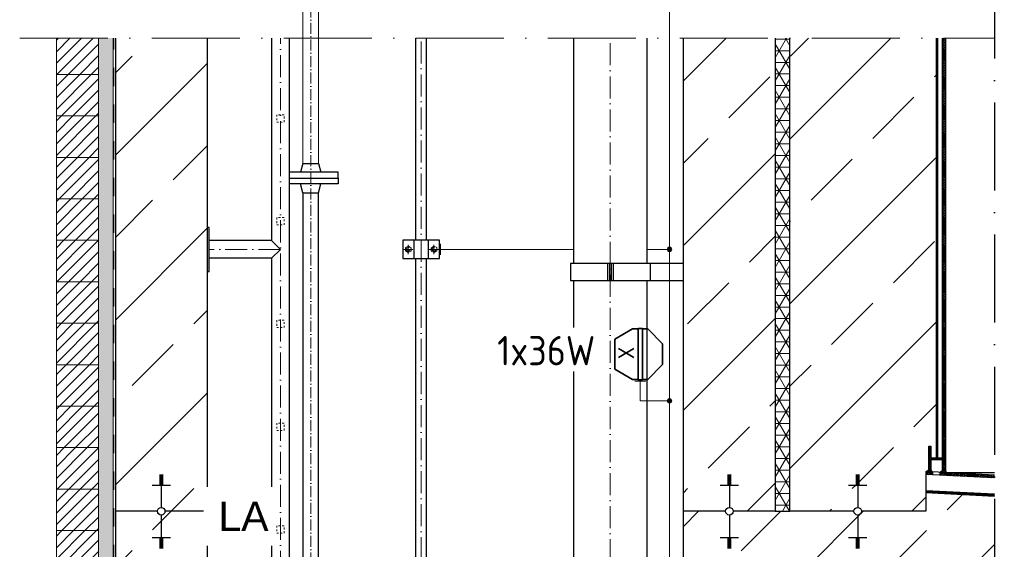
# Model space of a CAD drawing. Header units: millimetres. Extents: x 4747 to 1198744, y 17680 to 73179.
# Tile 308 of 377: x 125835 to 128521, y 46675 to 48118. Entities that reach past the tile are written whole.
import ezdxf
from ezdxf.enums import TextEntityAlignment as Align

# ---------------------------------------------------------------- set-up
doc = ezdxf.new("R2010")
doc.units = ezdxf.units.MM
doc.linetypes.add('ACAD_ISO10W100', pattern=[18, 12, -3, 0, -3])
doc.linetypes.add('JIS_02_1.0', pattern=[2, 1, -1])
for name, color, linetype, lineweight in [('Bemaßung', 7, 'Continuous', 9), ('Beschriftung', 7, 'Continuous', 9), ('elektro Installation', 7, 'Continuous', 35), ('Verz. Bandstahl 30x3_5mm auf Putz', 1, 'GRENZE2', 18)]:
    doc.layers.add(name, color=color, linetype=linetype, lineweight=lineweight)
doc.styles.add('LBB3.5M1000', font='isocp.shx', dxfattribs={"height": 3.5})
doc.styles.add('ROMANS', font='ROMANS', dxfattribs={"height": 0.2})
doc.linetypes.add('GRENZE2', pattern='A,6.35,-2.54,[132,ltypeshp.shx,S=2.54,R=0,X=-2.54,Y=0],-2.54,25.4', length=36.83)
pattern_1 = [(45, (42400.1, 92919.9), (-224.5064, 224.5064), []), (45, (42624.6, 92919.9), (-224.5064, 224.5064), [158.75, -79.375])]
pattern_2 = [(45, (42110.086, 92758.665), (-15.715448, 15.715448), [])]

msp = doc.modelspace()

# ---------------------------------------------------------------- hatches: boundary and pattern name
at = {"lineweight": 5}
h = msp.add_hatch(dxfattribs=at)
h.set_pattern_fill('ANSI31', color=256, scale=7, style=0)
h.set_pattern_definition(pattern_2)
h.paths.add_polyline_path([(126049.59851, 48068.03127), (125934.59851, 48068.03127), (125934.59851, 47968.88732), (126049.59851, 47968.88732)])
h = msp.add_hatch()
h.set_pattern_fill('ANSI33', color=256, scale=50)
h.set_pattern_definition(pattern_1)
h.paths.add_polyline_path([(126220.59851, 46850.0089), (126220.59851, 46853.52881), (126215.59851, 46853.52881), (126195.59851, 46850.0089)], flags=16)
edge = h.paths.add_edge_path()
edge.add_line((126345.59851, 48068.03127), (126095.59851, 48068.03127))
edge.add_line((126095.59851, 48068.03127), (126095.59851, 46778.51486))
edge.add_line((126095.59851, 46778.51486), (126210.24597, 46778.51486))
edge.add_arc((126220.59851, 46778.51486), 10.35253, 0, 180, ccw=False)
edge.add_line((126230.95104, 46778.51486), (126345.59851, 46778.51486))
edge.add_line((126345.59851, 46778.51486), (126345.59851, 48068.03127))
h = msp.add_hatch()
h.set_pattern_fill('ANSI33', color=256, scale=50)
h.set_pattern_definition(pattern_1)
h.paths.add_polyline_path([(127770.59851, 46850.0089), (127770.59851, 46853.52881), (127765.59851, 46853.52881), (127745.59851, 46850.0089)], flags=16)
edge = h.paths.add_edge_path()
edge.add_line((127895.59851, 48068.03127), (127645.59851, 48068.03127))
edge.add_line((127645.59851, 48068.03127), (127645.59851, 46778.51486))
edge.add_line((127645.59851, 46778.51486), (127760.24597, 46778.51486))
edge.add_arc((127770.59851, 46778.51486), 10.35253, 0, 180, ccw=False)
edge.add_line((127780.95104, 46778.51486), (127895.59851, 46778.51486))
edge.add_line((127895.59851, 46778.51486), (127895.59851, 48068.03127))
h = msp.add_hatch(dxfattribs=at)
h.set_pattern_fill('NET3', color=0, scale=10)
h.set_pattern_definition([(0, (86662.098, 48859.09), (0, 31.75), []), (60, (86662.098, 48859.09), (-27.496307, 15.875), []), (120, (86662.098, 48859.09), (-27.496307, -15.875), [])])
h.paths.add_polyline_path([(127935.59851, 48068.03127), (127895.59851, 48068.03127), (127895.59851, 46778.51486), (127935.59851, 46778.51486)])
h = msp.add_hatch()
h.set_pattern_fill('ANSI33', color=256, scale=50)
h.set_pattern_definition(pattern_1)
h.paths.add_polyline_path([(128120.59851, 46850.0089), (128120.59851, 46853.52881), (128115.59851, 46853.52881), (128095.59851, 46850.0089)], flags=16)
edge = h.paths.add_edge_path()
edge.add_line((128335.60083, 48068.03127), (127935.59851, 48068.03127))
edge.add_line((127935.59851, 48068.03127), (127935.59851, 46778.51486))
edge.add_line((127935.59851, 46778.51486), (128110.24597, 46778.51486))
edge.add_arc((128120.59851, 46778.51486), 10.35253, 0, 180, ccw=False)
edge.add_line((128130.95104, 46778.51486), (128306.59851, 46778.51486))
edge.add_line((128306.59851, 46778.51486), (128306.59851, 46886.58732))
edge.add_line((128306.59851, 46886.58732), (128314.17895, 46956.21395))
edge.add_line((128314.17895, 46956.21395), (128320.17895, 46956.21395))
edge.add_line((128320.17895, 46956.21395), (128320.17895, 46924.21395))
edge.add_line((128320.17895, 46924.21395), (128335.60126, 46924.21395))
edge.add_line((128335.60126, 46924.21395), (128335.60083, 48068.03127))
at = {"lineweight": 9}
h = msp.add_hatch(dxfattribs=at)
h.set_pattern_fill('ANSI31', color=256, angle=90)
h.set_pattern_definition([(135, (86662.098, 48859.09), (-2.24506403, -2.24506403), [])])
h.paths.add_polyline_path([(128360.59851, 48068.03127), (128352.09738, 48068.03127), (128351.59869, 46884.33731), (128360.59851, 46883.88732)])
at = {"lineweight": 5}
h = msp.add_hatch(dxfattribs=at)
h.set_pattern_fill('ANSI31', color=256, scale=7, style=0)
h.set_pattern_definition(pattern_2)
h.paths.add_polyline_path([(126049.59851, 47968.88732), (125934.59851, 47968.88732), (125934.59851, 47855.88732), (126049.59851, 47855.88732)])
h = msp.add_hatch(dxfattribs=at)
h.set_pattern_fill('ANSI31', color=256, scale=7, style=0)
h.set_pattern_definition(pattern_2)
h.paths.add_polyline_path([(126049.59851, 47855.88732), (125934.59851, 47855.88732), (125934.59851, 47742.88732), (126049.59851, 47742.88732)])
h = msp.add_hatch(dxfattribs=at)
h.set_pattern_fill('ANSI31', color=256, scale=7, style=0)
h.set_pattern_definition(pattern_2)
h.paths.add_polyline_path([(126049.59851, 47742.88732), (125934.59851, 47742.88732), (125934.59851, 47629.88732), (126049.59851, 47629.88732)])
h = msp.add_hatch(dxfattribs=at)
h.set_pattern_fill('ANSI31', color=256, scale=7, style=0)
h.set_pattern_definition(pattern_2)
h.paths.add_polyline_path([(126049.59851, 47629.88732), (125934.59851, 47629.88732), (125934.59851, 47516.88732), (126049.59851, 47516.88732)])
h = msp.add_hatch(dxfattribs=at)
h.set_pattern_fill('ANSI31', color=256, scale=7, style=0)
h.set_pattern_definition(pattern_2)
h.paths.add_polyline_path([(126049.59851, 47516.88732), (125934.59851, 47516.88732), (125934.59851, 47403.88732), (126049.59851, 47403.88732)])
h = msp.add_hatch(dxfattribs=at)
h.set_pattern_fill('ANSI31', color=256, scale=7, style=0)
h.set_pattern_definition(pattern_2)
h.paths.add_polyline_path([(126049.59851, 47403.88732), (125934.59851, 47403.88732), (125934.59851, 47290.88732), (126049.59851, 47290.88732)])
h = msp.add_hatch(dxfattribs=at)
h.set_pattern_fill('ANSI31', color=256, scale=7, style=0)
h.set_pattern_definition(pattern_2)
h.paths.add_polyline_path([(126049.59851, 47290.88732), (125934.59851, 47290.88732), (125934.59851, 47177.88732), (126049.59851, 47177.88732)])
h = msp.add_hatch(dxfattribs=at)
h.set_pattern_fill('ANSI31', color=256, scale=7, style=0)
h.set_pattern_definition(pattern_2)
h.paths.add_polyline_path([(126049.59851, 47177.88732), (125934.59851, 47177.88732), (125934.59851, 47064.88732), (126049.59851, 47064.88732)])
h = msp.add_hatch(dxfattribs=at)
h.set_pattern_fill('ANSI31', color=256, scale=7, style=0)
h.set_pattern_definition(pattern_2)
h.paths.add_polyline_path([(126049.59851, 47064.88732), (125934.59851, 47064.88732), (125934.59851, 46951.88732), (126049.59851, 46951.88732)])
h = msp.add_hatch(dxfattribs=at)
h.set_pattern_fill('ANSI31', color=256, scale=7, style=0)
h.set_pattern_definition(pattern_2)
h.paths.add_polyline_path([(126049.59851, 46951.88732), (125934.59851, 46951.88732), (125934.59851, 46838.88732), (126049.59851, 46838.88732)])
at = {"lineweight": 9}
h = msp.add_hatch(dxfattribs=at)
h.set_pattern_fill('ANSI31', color=256, angle=90)
h.set_pattern_definition([(135, (65192.634, 44301.2577), (-2.24506403, -2.24506403), [])])
h.paths.add_polyline_path([(128349.17895, 46924.21395), (128320.17895, 46924.21395), (128320.17895, 46956.21395), (128314.17895, 46956.21395), (128314.17895, 46886.21395), (128320.17895, 46886.21395), (128320.17895, 46918.21395), (128349.17895, 46918.21395)])
h = msp.add_hatch(dxfattribs=at)
h.set_pattern_fill('ANSI31', color=256)
h.set_pattern_definition([(45, (42400.086, 92758.665), (-2.24506403, 2.24506403), [])])
h.paths.add_polyline_path([(128324.86372, 46877.66406), (128324.86372, 46885.67406), (128306.59851, 46886.58732), (128306.59851, 46878.57732)])
h.paths.add_polyline_path([(128493.75799, 46869.21935), (128493.75799, 46877.22934), (128344.86372, 46884.67406), (128344.86372, 46876.66406)])
h = msp.add_hatch(color=256)
h.dxf.hatch_style = 1
h.paths.add_polyline_path([(128314.17895, 46892.54756), (128308.21081, 46886.5052), (128314.17895, 46886.21395)])
h = msp.add_hatch(color=256)
h.dxf.hatch_style = 1
h.paths.add_polyline_path([(128320.17895, 46891.67261), (128320.17514, 46885.92132), (128324.86295, 46885.69255)])
h = msp.add_hatch(color=256)
h.dxf.hatch_style = 1
h.paths.add_polyline_path([(128351.60126, 46890.59271), (128345.63693, 46884.62838), (128351.59869, 46884.33731)])
h = msp.add_hatch(color=256)
h.dxf.hatch_style = 1
h.paths.add_polyline_path([(128360.60165, 46889.6217), (128360.60166, 46883.94844), (128366.56598, 46883.65737)])
at = {"lineweight": 5}
h = msp.add_hatch(dxfattribs=at)
h.set_pattern_fill('ANSI31', color=256, scale=7, style=0)
h.set_pattern_definition(pattern_2)
h.paths.add_polyline_path([(126049.59851, 46838.88732), (125934.59851, 46838.88732), (125934.59851, 46725.88732), (126049.59851, 46725.88732)])
h = msp.add_hatch()
h.set_pattern_fill('ANSI33', color=256, scale=50)
h.set_pattern_definition([(45, (86662.1, 48859.1), (-224.5064, 224.5064), []), (45, (86886.6, 48859.1), (-224.5064, 224.5064), [158.75, -79.375])])
h.paths.add_polyline_path([(128145.59851, 46707.02082), (128120.59851, 46707.02082), (128120.59851, 46703.50092), (128125.59851, 46703.50092)], flags=16)
h.paths.add_polyline_path([(127795.59851, 46707.02082), (127770.59851, 46707.02082), (127770.59851, 46703.50092), (127775.59851, 46703.50092)], flags=16)
h.paths.add_polyline_path([(127770.59851, 45160.38136), (127770.59851, 45163.90126), (127765.59851, 45163.90126), (127745.59851, 45160.38136)], flags=16)
h.paths.add_polyline_path([(128217.54024, 44953.72227), (127895.59851, 44953.72227), (127895.59851, 45088.88732), (127780.95104, 45088.88732, -1), (127760.24597, 45088.88732), (127645.59851, 45088.88732), (126845.59851, 45088.88732), (126845.59851, 44888.88732), (126345.59851, 44888.88732), (126345.59851, 45088.88732), (126230.95104, 45088.88732, -1), (126210.24597, 45088.88732), (126095.59851, 45088.88732), (126095.59851, 44588.88732), (127852.70529, 44588.88732)])
h.paths.add_polyline_path([(127770.59851, 45017.39328), (127770.59851, 45013.87337), (127775.59851, 45013.87337), (127795.59851, 45017.39328)], flags=16)
h.paths.add_polyline_path([(126245.59851, 45017.39328), (126220.59851, 45017.39328), (126220.59851, 45013.87337), (126225.59851, 45013.87337)], flags=16)
h.paths.add_polyline_path([(128985.94941, 45364.09009), (129454.94143, 45379.22038), (129448.29677, 45585.18417), (128979.30475, 45570.05387)], flags=25)
edge = h.paths.add_edge_path()
edge.add_line((128493.75799, 44959.05052), (128493.75799, 45253.51222))
edge.add_line((128493.75799, 45253.51222), (127645.59851, 45237.15122))
edge.add_line((127645.59851, 45237.15122), (127645.59851, 45088.88732))
edge.add_line((127645.59851, 45088.88732), (127760.24597, 45088.88732))
edge.add_arc((127770.59851, 45088.88732), 10.35253, 0, 180, ccw=False)
edge.add_line((127780.95104, 45088.88732), (127895.59851, 45088.88732))
edge.add_line((127895.59851, 45088.88732), (127895.59851, 44953.72227))
edge.add_line((127895.59851, 44953.72227), (128217.54024, 44953.72227))
edge.add_line((128217.54024, 44953.72227), (128493.75799, 44959.05052))
edge = h.paths.add_edge_path()
edge.add_line((128493.75799, 45367.83349), (128493.75799, 46819.15689))
edge.add_line((128493.75799, 46819.15689), (128306.59851, 46828.51486))
edge.add_line((128306.59851, 46828.51486), (128306.59851, 46778.51486))
edge.add_line((128306.59851, 46778.51486), (128130.95104, 46778.51486))
edge.add_arc((128120.59851, 46778.51486), 10.35253, -180, 0, ccw=False)
edge.add_line((128110.24597, 46778.51486), (127780.95104, 46778.51486))
edge.add_arc((127770.59851, 46778.51486), 10.35253, -180, 0, ccw=False)
edge.add_line((127760.24597, 46778.51486), (127645.59851, 46778.51486))
edge.add_line((127645.59851, 46778.51486), (127645.59851, 45351.47248))
edge.add_line((127645.59851, 45351.47248), (128493.75799, 45367.83349))
h = msp.add_hatch()
h.set_pattern_fill('ANSI31', color=256, angle=90)
h.set_pattern_definition([(312.20609, (130207.401, 46737.5625), (2.351828, 2.1329627), [])])
h.paths.add_polyline_path([(128493.75799, 46821.19116), (128493.75799, 46825.19592), (128306.59851, 46834.32962), (128306.59851, 46830.32486)])
h = msp.add_hatch()
h.set_pattern_fill('ANSI33', color=256, scale=50)
h.set_pattern_definition(pattern_1)
edge = h.paths.add_edge_path()
edge.add_line((126345.59851, 46778.51486), (126230.95104, 46778.51486))
edge.add_arc((126220.59851, 46778.51486), 10.35253, -180, 0, ccw=False)
edge.add_line((126210.24597, 46778.51486), (126095.59851, 46778.51486))
edge.add_line((126095.59851, 46778.51486), (126095.59851, 45088.88732))
edge.add_line((126095.59851, 45088.88732), (126210.24597, 45088.88732))
edge.add_arc((126220.59851, 45088.88732), 10.35253, 0, 180, ccw=False)
edge.add_line((126230.95104, 45088.88732), (126345.59851, 45088.88732))
edge.add_line((126345.59851, 45088.88732), (126345.59851, 46778.51486))
h.paths.add_polyline_path([(126215.59851, 46685.90139), (126220.59851, 46685.90139), (126220.59851, 46689.4213), (126215.59851, 46689.4213)], flags=16)
h.paths.add_polyline_path([(126220.59851, 45160.38136), (126220.59851, 45163.90126), (126215.59851, 45163.90126), (126195.59851, 45160.38136)], flags=16)
h = msp.add_hatch(dxfattribs=at)
h.set_pattern_fill('ANSI31', color=256, scale=7, style=0)
h.set_pattern_definition(pattern_2)
h.paths.add_polyline_path([(126049.59851, 46725.88732), (125934.59851, 46725.88732), (125934.59851, 46612.88732), (126049.59851, 46612.88732)])
at = {"layer": 'Bemaßung', "lineweight": 5}
h = msp.add_hatch(dxfattribs=at)
h.set_pattern_fill('AR-SAND', color=256, scale=0.25)
h.set_pattern_definition([(37.5, (86662.098, 48859.09), (-0.4000078, 12.235331), [0, -9.652, 0, -10.795, 0, -10.31875]), (7.5, (86662.098, 48859.09), (11.238082, 17.9206275), [0, -5.207, 0, -8.6995, 0, -3.33375]), (327.5, (86654.288, 48859.09), (19.7748093, 0.0359296), [0, -3.175, 0, -11.43, 0, -14.9225]), (317.5, (86654.288, 48859.09), (19.088911, 5.573233), [0, -1.5875, 0, -7.493, 0, -8.5725])])
h.paths.add_polyline_path([(126089.59851, 48068.03127), (126049.59851, 48068.03127), (126049.59851, 44538.88732), (126089.59851, 44538.88732)])
at = {"layer": 'Verz. Bandstahl 30x3_5mm auf Putz'}
h = msp.add_hatch(color=256, dxfattribs=at)
h.dxf.hatch_style = 1
edge = h.paths.add_edge_path()
edge.add_arc((127607.16817, 47492.19898), 6.01999, 0, 360)
h = msp.add_hatch(color=256, dxfattribs=at)
h.dxf.hatch_style = 1
edge = h.paths.add_edge_path()
edge.add_arc((127607.16817, 47079.09204), 6.01999, 0, 360)

# ---------------------------------------------------------------- linework, layer by layer
at = {"linetype": 'ACAD_ISO10W100', "lineweight": 18, "ltscale": 2.5}
msp.add_line((126628.47639, 45328.21779), (126628.47639, 48252.7528), dxfattribs=at)
at = {"linetype": 'ACAD_ISO10W100', "ltscale": 20}
msp.add_line((128493.75799, 48252.7528), (128493.75799, 44705.02187), dxfattribs=at)
at = {"linetype": 'ACAD_ISO10W100', "lineweight": 18, "ltscale": 20}
msp.add_line((125834.59851, 48068.03127), (128493.75799, 48068.03127), dxfattribs=at)
at = {"lineweight": 9}
msp.add_line((126089.59851, 48068.03127), (126089.59851, 44538.88732), dxfattribs=at)
at = {"linetype": 'JIS_02_1.0', "lineweight": 25, "ltscale": 50}
msp.add_line((126091.59851, 44536.88732), (126091.59851, 48068.03127), dxfattribs=at)
for p, q in [((126095.59851, 48068.03127), (126095.59851, 44538.88732)), ((126345.59851, 48068.03127), (126345.59851, 45088.88732)), ((126521.44851, 48068.03127), (126521.44851, 47516.37032)), ((126569.74851, 48068.03127), (126569.74851, 45213.88732)), ((127345.59851, 48068.03127), (127345.59851, 47453.97472)), ((127545.59846, 48068.03127), (127545.59846, 47453.97472)), ((127645.59851, 45351.47248), (127645.59851, 48068.03127)), ((127895.59851, 48068.03127), (127895.59851, 46778.51486)), ((127935.59851, 46778.51486), (127935.59851, 48068.03127)), ((128335.60126, 46924.21395), (128335.60083, 48068.03127)), ((128339.59851, 46924.21395), (128339.59851, 48068.03127)), ((128351.59869, 46884.33731), (128352.09738, 48068.03127)), ((128360.59851, 46883.88732), (128360.59851, 48068.03127)), ((126607.27639, 47726.61175), (126600.47639, 47702.61175)), ((126607.27639, 47726.61175), (126649.67639, 47726.61175)), ((126649.67639, 47726.61175), (126656.47639, 47702.61175)), ((128335.60126, 46924.21395), (128335.60126, 47693.70217)), ((126607.27639, 47646.61175), (126600.47639, 47670.61175)), ((126649.67639, 47646.61175), (126656.47639, 47670.61175)), ((126607.27639, 47646.61175), (126649.67639, 47646.61175)), ((126521.44851, 47516.37032), (126351.59851, 47516.37032)), ((126545.59851, 47492.22032), (126521.44851, 47516.37032)), ((126521.44851, 47468.07032), (126545.59851, 47492.22032)), ((126521.44851, 47468.07032), (126351.59851, 47468.07032)), ((126521.44851, 47468.07032), (126521.44851, 45863.03732)), ((127645.59851, 47453.97472), (127336.74964, 47453.97472)), ((127336.74964, 47453.97472), (127336.74964, 47407.52576)), ((127437.61836, 47453.97472), (127437.61836, 47407.52576)), ((127443.48692, 47453.97472), (127443.48692, 47407.52576)), ((127447.71009, 47453.97472), (127447.71009, 47407.52576)), ((127453.57865, 47453.97472), (127453.57865, 47407.52576)), ((127554.44737, 47453.97472), (127554.44737, 47407.52576)), ((127645.59851, 47407.52576), (127645.59851, 47453.97472)), ((127336.74964, 47407.52576), (127645.59851, 47407.52576)), ((127345.59851, 47407.52576), (127345.59851, 47278.97192)), ((127545.59846, 47407.52576), (127545.59837, 45788.55471)), ((127345.59851, 47159.57731), (127345.59851, 45788.55471)), ((126215.59851, 46878.16814), (126225.59851, 46878.16814)), ((126215.59851, 46874.64824), (126225.59851, 46874.64824)), ((126215.59851, 46871.12833), (126225.59851, 46871.12833)), ((126220.59851, 46878.51486), (126220.59851, 46788.86739)), ((127765.59851, 46878.16814), (127775.59851, 46878.16814)), ((127765.59851, 46874.64824), (127775.59851, 46874.64824)), ((127765.59851, 46871.12833), (127775.59851, 46871.12833)), ((127770.59851, 46878.51486), (127770.59851, 46788.86739)), ((128115.59851, 46878.16814), (128125.59851, 46878.16814)), ((128115.59851, 46874.64824), (128125.59851, 46874.64824)), ((128115.59851, 46871.12833), (128125.59851, 46871.12833)), ((128120.59851, 46878.51486), (128120.59851, 46788.86739)), ((128306.59851, 46886.58732), (128306.59851, 46778.51486)), ((128493.75799, 46877.22934), (128306.59851, 46886.58732)), ((128493.75799, 46869.21935), (128306.59851, 46878.57732)), ((128324.86372, 46885.69251), (128324.86372, 46877.68299)), ((128344.86372, 46884.71648), (128344.86372, 46876.70696)), ((128360.59851, 46883.88732), (128493.75799, 46883.88732)), ((126195.59851, 46850.0089), (126245.59851, 46850.0089)), ((126215.59851, 46867.60843), (126225.59851, 46867.60843)), ((126215.59851, 46864.08852), (126225.59851, 46864.08852)), ((126215.59851, 46860.56862), (126225.59851, 46860.56862)), ((126215.59851, 46857.04871), (126225.59851, 46857.04871)), ((126215.59851, 46853.52881), (126225.59851, 46853.52881)), ((127745.59851, 46850.0089), (127795.59851, 46850.0089)), ((127765.59851, 46867.60843), (127775.59851, 46867.60843)), ((127765.59851, 46864.08852), (127775.59851, 46864.08852)), ((127765.59851, 46860.56862), (127775.59851, 46860.56862)), ((127765.59851, 46857.04871), (127775.59851, 46857.04871)), ((127765.59851, 46853.52881), (127775.59851, 46853.52881)), ((128095.59851, 46850.0089), (128145.59851, 46850.0089)), ((128115.59851, 46867.60843), (128125.59851, 46867.60843)), ((128115.59851, 46864.08852), (128125.59851, 46864.08852)), ((128115.59851, 46860.56862), (128125.59851, 46860.56862)), ((128115.59851, 46857.04871), (128125.59851, 46857.04871)), ((128115.59851, 46853.52881), (128125.59851, 46853.52881)), ((128493.75799, 46825.19592), (128306.59851, 46834.32962)), ((128493.75799, 46821.19116), (128306.59851, 46830.32486)), ((128493.75799, 46819.15689), (128306.59851, 46828.51486)), ((126210.24597, 46778.51486), (126095.59851, 46778.51486)), ((126220.59851, 46768.16233), (126220.59851, 46678.51486)), ((126345.59851, 46778.51486), (126230.95104, 46778.51486)), ((127760.24597, 46778.51486), (127645.59851, 46778.51486)), ((127770.59851, 46768.16233), (127770.59851, 46678.51486)), ((127895.59851, 46778.51486), (127780.95104, 46778.51486)), ((127895.59851, 46778.51486), (127935.59851, 46778.51486)), ((128110.24597, 46778.51486), (127935.59851, 46778.51486)), ((128120.59851, 46768.16233), (128120.59851, 46678.51486)), ((128306.59851, 46778.51486), (128130.95104, 46778.51486)), ((126195.59851, 46707.02082), (126245.59851, 46707.02082)), ((126215.59851, 46703.50092), (126225.59851, 46703.50092)), ((126215.59851, 46699.98101), (126225.59851, 46699.98101)), ((126215.59851, 46696.46111), (126225.59851, 46696.46111)), ((126215.59851, 46692.9412), (126225.59851, 46692.9412)), ((126215.59851, 46689.4213), (126225.59851, 46689.4213)), ((126215.59851, 46685.90139), (126225.59851, 46685.90139)), ((126215.59851, 46682.38149), (126225.59851, 46682.38149)), ((127745.59851, 46707.02082), (127795.59851, 46707.02082)), ((127765.59851, 46703.50092), (127775.59851, 46703.50092)), ((127765.59851, 46699.98101), (127775.59851, 46699.98101)), ((127765.59851, 46696.46111), (127775.59851, 46696.46111)), ((127765.59851, 46692.9412), (127775.59851, 46692.9412)), ((127765.59851, 46689.4213), (127775.59851, 46689.4213)), ((127765.59851, 46685.90139), (127775.59851, 46685.90139)), ((127765.59851, 46682.38149), (127775.59851, 46682.38149)), ((128095.59851, 46707.02082), (128145.59851, 46707.02082)), ((128115.59851, 46703.50092), (128125.59851, 46703.50092)), ((128115.59851, 46699.98101), (128125.59851, 46699.98101)), ((128115.59851, 46696.46111), (128125.59851, 46696.46111)), ((128115.59851, 46692.9412), (128125.59851, 46692.9412)), ((128115.59851, 46689.4213), (128125.59851, 46689.4213)), ((128115.59851, 46685.90139), (128125.59851, 46685.90139)), ((128115.59851, 46682.38149), (128125.59851, 46682.38149)), ((126215.59851, 46678.86158), (126225.59851, 46678.86158)), ((127765.59851, 46678.86158), (127775.59851, 46678.86158)), ((128115.59851, 46678.86158), (128125.59851, 46678.86158))]:
    msp.add_line(p, q)
at = {"linetype": 'ACAD_ISO10W100', "lineweight": 18, "ltscale": 5}
for p, q in [((126545.59851, 45168.73556), (126545.59851, 48068.03127)), ((126929.59851, 45296.04795), (126929.59851, 48068.03127)), ((127445.59851, 45741.25644), (127445.59851, 48068.03127)), ((126545.59851, 47492.22032), (126351.59851, 47492.22032))]:
    msp.add_line(p, q, dxfattribs=at)
at = {"color": 253, "linetype": 'JIS_02_1.0', "lineweight": 9, "ltscale": 25}
for p, q in [((126907.45372, 47492.22032), (126881.74329, 47492.22032)), ((126894.59851, 47479.3651), (126894.59851, 47505.07554)), ((126951.74329, 47492.22032), (126977.45372, 47492.22032)), ((126964.59851, 47479.3651), (126964.59851, 47505.07554))]:
    msp.add_line(p, q, dxfattribs=at)
at = {"linetype": 'JIS_02_1.0', "lineweight": 20, "ltscale": 25}
msp.add_line((128493.75799, 46820.17746), (128306.59851, 46829.31116), dxfattribs=at)
at = {"lineweight": 5}
for points in [[(125934.59851, 48068.03127), (125934.59851, 47968.88732), (126049.59851, 47968.88732), (126049.59851, 48068.03127)], [(126049.59851, 47968.88732), (125934.59851, 47968.88732), (125934.59851, 47855.88732), (126049.59851, 47855.88732), (126049.59851, 47968.88732)], [(126049.59851, 47855.88732), (125934.59851, 47855.88732), (125934.59851, 47742.88732), (126049.59851, 47742.88732), (126049.59851, 47855.88732)], [(126049.59851, 47742.88732), (125934.59851, 47742.88732), (125934.59851, 47629.88732), (126049.59851, 47629.88732), (126049.59851, 47742.88732)], [(126049.59851, 47629.88732), (125934.59851, 47629.88732), (125934.59851, 47516.88732), (126049.59851, 47516.88732), (126049.59851, 47629.88732)], [(126049.59851, 47516.88732), (125934.59851, 47516.88732), (125934.59851, 47403.88732), (126049.59851, 47403.88732), (126049.59851, 47516.88732)], [(126049.59851, 47403.88732), (125934.59851, 47403.88732), (125934.59851, 47290.88732), (126049.59851, 47290.88732), (126049.59851, 47403.88732)], [(126049.59851, 47290.88732), (125934.59851, 47290.88732), (125934.59851, 47177.88732), (126049.59851, 47177.88732), (126049.59851, 47290.88732)], [(126049.59851, 47177.88732), (125934.59851, 47177.88732), (125934.59851, 47064.88732), (126049.59851, 47064.88732), (126049.59851, 47177.88732)], [(126049.59851, 47064.88732), (125934.59851, 47064.88732), (125934.59851, 46951.88732), (126049.59851, 46951.88732), (126049.59851, 47064.88732)], [(126049.59851, 46951.88732), (125934.59851, 46951.88732), (125934.59851, 46838.88732), (126049.59851, 46838.88732), (126049.59851, 46951.88732)], [(126049.59851, 46838.88732), (125934.59851, 46838.88732), (125934.59851, 46725.88732), (126049.59851, 46725.88732), (126049.59851, 46838.88732)], [(126049.59851, 46725.88732), (125934.59851, 46725.88732), (125934.59851, 46612.88732), (126049.59851, 46612.88732), (126049.59851, 46725.88732)]]:
    msp.add_lwpolyline(points, dxfattribs=at)
for points in [[(126914.59851, 48068.03127), (126914.59851, 47517.22032)], [(126944.59851, 47517.22032), (126944.59851, 48068.03127)], [(126569.74851, 47686.61175), (126703.47639, 47686.61175), (126703.47639, 47702.61175), (126569.74851, 47702.61175)], [(126569.74851, 47686.61175), (126703.47639, 47686.61175), (126703.47639, 47670.61175), (126569.74851, 47670.61175)], [(126607.27639, 47646.61175), (126607.27639, 47646.61175), (126607.27639, 45315.12194)], [(126649.67639, 45338.14037), (126649.67639, 47646.61175)], [(126914.59851, 47467.22032), (126914.59851, 45946.04795)], [(126944.59851, 45946.04795), (126944.59851, 47467.22032)]]:
    msp.add_lwpolyline(points)
at = {"linetype": 'JIS_02_1.0', "lineweight": 18, "ltscale": 5}
for points in [[(126535.59851, 47838.88732), (126555.59851, 47838.88732), (126555.59851, 47858.88732), (126535.59851, 47858.88732)], [(126535.59851, 47558.88732), (126555.59851, 47558.88732), (126555.59851, 47578.88732), (126535.59851, 47578.88732)], [(126535.59851, 47278.88732), (126555.59851, 47278.88732), (126555.59851, 47298.88732), (126535.59851, 47298.88732)], [(126535.59851, 46998.88732), (126555.59851, 46998.88732), (126555.59851, 47018.88732), (126535.59851, 47018.88732)], [(126535.59851, 46718.88732), (126555.59851, 46718.88732), (126555.59851, 46738.88732), (126535.59851, 46738.88732)]]:
    msp.add_lwpolyline(points, close=True, dxfattribs=at)
for points in [[(126345.59851, 47432.22032), (126351.59851, 47432.22032), (126351.59851, 47552.22032), (126345.59851, 47552.22032)], [(126879.59851, 47467.22032), (126979.59851, 47467.22032), (126979.59851, 47517.22032), (126879.59851, 47517.22032)], [(126909.59851, 47467.22032), (126949.59851, 47467.22032), (126949.59851, 47517.22032), (126909.59851, 47517.22032)], [(128320.17895, 46918.21395), (128320.17895, 46886.21395), (128314.17895, 46886.21395), (128314.17895, 46956.21395), (128320.17895, 46956.21395), (128320.17895, 46924.21395), (128349.17895, 46924.21395), (128349.17895, 46918.21395)], [(128308.21081, 46886.5052), (128314.17895, 46892.54756), (128314.17895, 46886.21395)], [(128324.86295, 46885.69255), (128320.17895, 46891.67261), (128320.17514, 46885.92132)], [(128345.63693, 46884.62838), (128351.60126, 46890.59271), (128351.59869, 46884.33731)]]:
    msp.add_lwpolyline(points, close=True)
at = {"color": 253, "linetype": 'JIS_02_1.0', "lineweight": 9, "ltscale": 25}
for points in [[(126894.35067, 47483.67449), (126902.06037, 47487.36949), (126902.30821, 47495.91531), (126894.84634, 47500.76614), (126887.13664, 47497.07115), (126886.8888, 47488.52532)], [(126964.84634, 47483.67449), (126957.13664, 47487.36949), (126956.8888, 47495.91531), (126964.35067, 47500.76614), (126972.06037, 47497.07115), (126972.30821, 47488.52532)]]:
    msp.add_lwpolyline(points, close=True, dxfattribs=at)
for centre in [(126894.59851, 47492.22032), (126964.59851, 47492.22032)]:
    msp.add_circle(centre, 5, dxfattribs=at)
for centre in [(126220.59851, 46778.51486), (127770.59851, 46778.51486), (128120.59851, 46778.51486)]:
    msp.add_circle(centre, 10.35253)
at = {"layer": 'Bemaßung'}
for p, q in [((126607.27639, 47726.61175), (126607.27639, 48252.7528)), ((126649.67639, 47726.61175), (126649.67639, 48252.7528))]:
    msp.add_line(p, q, dxfattribs=at)
at = {"layer": 'elektro Installation', "linetype": 'Continuous', "ltscale": 100}
for p, q in [((127506.45128, 47275.4408), (127458.38245, 47247.68825)), ((127588.38245, 47234.78641), (127547.72807, 47275.4408)), ((127506.45128, 47137.6168), (127458.38245, 47165.36935)), ((127588.38245, 47178.27119), (127547.72807, 47137.6168))]:
    msp.add_line(p, q, dxfattribs=at)
for points in [[(127521.30896, 47275.4408), (127506.45128, 47275.4408)], [(127547.72807, 47275.4408), (127533.10751, 47275.4408)], [(127458.38245, 47247.68825), (127458.38245, 47165.36935)], [(127588.38245, 47178.27119), (127588.38245, 47234.78641)], [(127506.45128, 47137.6168), (127521.30896, 47137.6168)], [(127533.10751, 47137.6168), (127547.72807, 47137.6168)]]:
    msp.add_lwpolyline(points, dxfattribs=at)
msp.add_lwpolyline([(127521.30896, 47276.71107), (127521.30896, 47136.34653), (127533.10751, 47136.34653), (127533.10751, 47276.71107)], close=True, dxfattribs=at)
at = {"layer": 'Verz. Bandstahl 30x3_5mm auf Putz', "ltscale": 2}
for p, q in [((127607.16817, 54082.86237), (127607.16817, 45356.32526)), ((126982.05854, 47492.22032), (127345.59851, 47492.22032)), ((127545.59846, 47492.22032), (127607.16817, 47492.22032)), ((127527.20824, 47133.03758), (127527.20824, 47079.09204)), ((127527.20824, 47079.09204), (127607.16817, 47079.09204))]:
    msp.add_line(p, q, dxfattribs=at)
at = {"layer": 'Verz. Bandstahl 30x3_5mm auf Putz'}
for p, q in [((126982.05854, 47477.22032), (126982.05854, 47507.22032)), ((127542.20824, 47133.03758), (127512.20824, 47133.03758))]:
    msp.add_line(p, q, dxfattribs=at)
at = {"layer": 'Verz. Bandstahl 30x3_5mm auf Putz', "linetype": 'Continuous'}
for centre in [(127607.16817, 47492.19898), (127607.16817, 47079.09204)]:
    msp.add_circle(centre, 6.01999, dxfattribs=at)

# ---------------------------------------------------------------- texts
at = {"layer": 'Beschriftung', "style": 'LBB3.5M1000'}
msp.add_text('1x36W', height=80, dxfattribs=at).set_placement((127137.0352, 47256.20061), align=Align.TOP_LEFT)
at = {"layer": 'elektro Installation', "linetype": 'Continuous', "ltscale": 100, "style": 'ROMANS'}
msp.add_text('X', height=41.67311, rotation=270, dxfattribs=at).set_placement((127509.52951, 47209.71095), align=Align.TOP_CENTER)

# ---------------------------------------------------------------- next in the draw order: texts
at = {"layer": 'Beschriftung', "insert": (126376.779, 46805.01415), "char_height": 80, "width": 111.9584505, "attachment_point": 1, "style": 'LBB3.5M1000', "bg_fill": 2}
msp.add_mtext('{\\fArial|b0|i0|c0|p34;\\C256;LA}', dxfattribs=at)

doc.saveas('drawing.dxf')
